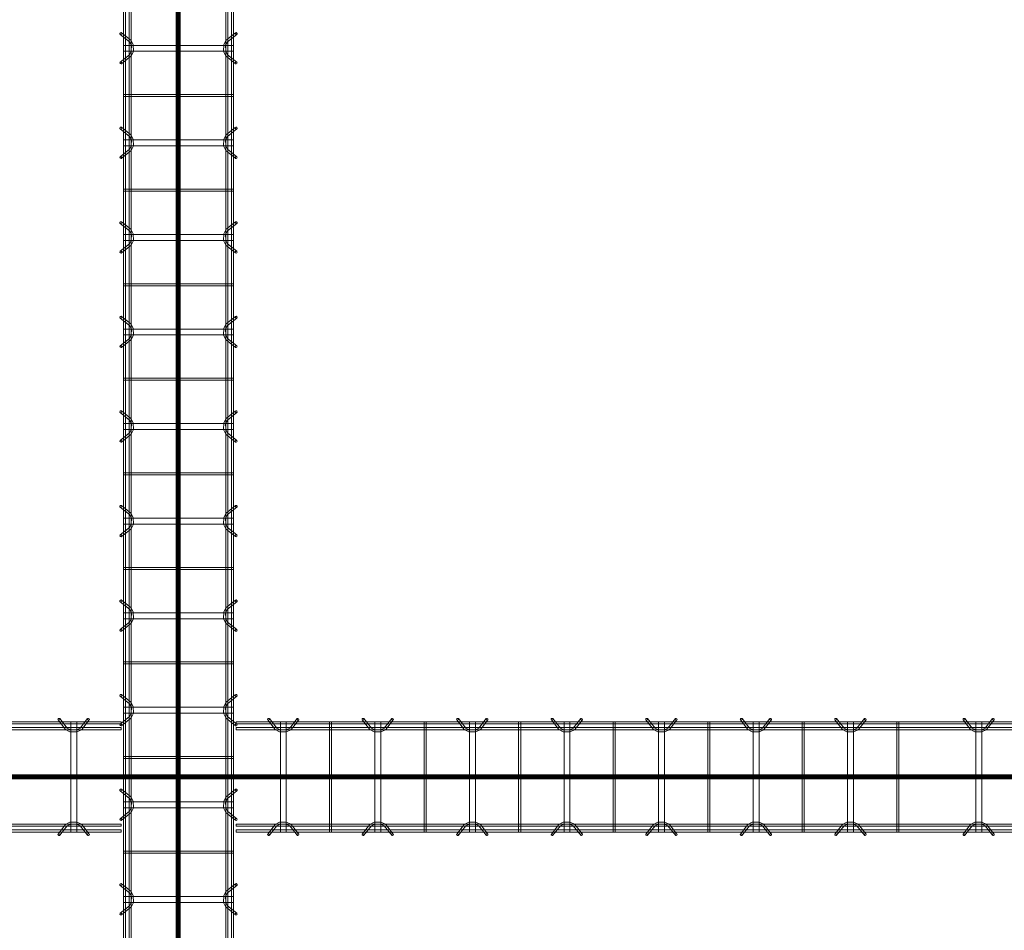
# Model space of a CAD drawing. Header units: inches. Extents: x -4136 to 1945, y -6639 to 12387.
# Tile 490 of 656: x -2193 to -2068, y 10952 to 11068. Entities that reach past the tile are written whole.
import ezdxf

# ---------------------------------------------------------------- set-up
doc = ezdxf.new("R2010")
doc.units = ezdxf.units.IN
doc.header["$MEASUREMENT"] = 0
doc.linetypes.add('Línea de rejilla', pattern=[0.875, 0.5, -0.125, 0.125, -0.125])
for name, color, linetype, lineweight in [('A-GENM', 7, 'Continuous', 9), ('S-BEAM', 7, 'Continuous', 9), ('S-GRID', 7, 'Continuous', 9)]:
    doc.layers.add(name, color=color, linetype=linetype, lineweight=lineweight)

# ---------------------------------------------------------------- blocks, each defined once
blk = doc.blocks.new('Dowel bar assembly - Dowel bar assembly-675243-SLAB ON GROUND JOINTS')
at = {"layer": 'S-BEAM', "color": 253, "true_color": 0xaaaaaa}
for p, q in [((425.51, 1.98), (0, 1.98)), ((0, 1.72), (425.51, 1.72)), ((196.02, 2.23), (196.97, 1.03)), ((197.18, 1.19), (196.23, 2.39)), ((197.63, 1.99), (197.63, -12.01)), ((198.38, 1.99), (197.63, 1.99)), ((197.63, 1.99), (198.38, 1.99)), ((198.38, -12.01), (198.38, 1.99)), ((199.76, 2.39), (198.81, 1.19)), ((199.01, 1.03), (199.96, 2.23)), ((203.87, 1.99), (203.87, -12.01)), ((204.13, 1.99), (203.87, 1.99)), ((203.87, 1.99), (204.13, 1.99)), ((204.13, -12.01), (204.13, 1.99)), ((208.02, 2.23), (208.97, 1.03)), ((209.18, 1.19), (208.23, 2.39)), ((209.63, 1.99), (209.63, -12.01)), ((210.38, 1.99), (209.63, 1.99)), ((209.63, 1.99), (210.38, 1.99)), ((210.38, -12.01), (210.38, 1.99)), ((211.76, 2.39), (210.81, 1.19)), ((211.01, 1.03), (211.96, 2.23)), ((215.87, 1.99), (215.87, -12.01)), ((216.13, 1.99), (215.87, 1.99)), ((215.87, 1.99), (216.13, 1.99)), ((216.13, -12.01), (216.13, 1.99)), ((220.02, 2.23), (220.97, 1.03)), ((221.18, 1.19), (220.23, 2.39)), ((221.63, 1.99), (221.63, -12.01)), ((222.38, 1.99), (221.63, 1.99)), ((221.63, 1.99), (222.38, 1.99)), ((222.38, -12.01), (222.38, 1.99)), ((223.76, 2.39), (222.81, 1.19)), ((223.01, 1.03), (223.96, 2.23)), ((227.87, 1.99), (227.87, -12.01)), ((228.13, 1.99), (227.87, 1.99)), ((227.87, 1.99), (228.13, 1.99)), ((228.13, -12.01), (228.13, 1.99)), ((232.02, 2.23), (232.97, 1.03)), ((233.18, 1.19), (232.23, 2.39)), ((233.63, 1.99), (233.63, -12.01)), ((234.38, 1.99), (233.63, 1.99)), ((233.63, 1.99), (234.38, 1.99)), ((234.38, -12.01), (234.38, 1.99)), ((235.76, 2.39), (234.81, 1.19)), ((235.01, 1.03), (235.96, 2.23)), ((239.87, 1.99), (239.87, -12.01)), ((240.13, 1.99), (239.87, 1.99)), ((239.87, 1.99), (240.13, 1.99)), ((240.13, -12.01), (240.13, 1.99)), ((244.02, 2.23), (244.97, 1.03)), ((245.18, 1.19), (244.23, 2.39)), ((245.63, 1.99), (245.63, -12.01)), ((246.38, 1.99), (245.63, 1.99)), ((245.63, 1.99), (246.38, 1.99)), ((246.38, -12.01), (246.38, 1.99)), ((247.76, 2.39), (246.81, 1.19)), ((247.01, 1.03), (247.96, 2.23)), ((251.87, 1.99), (251.87, -12.01)), ((252.13, 1.99), (251.87, 1.99)), ((251.87, 1.99), (252.13, 1.99)), ((252.13, -12.01), (252.13, 1.99)), ((256.02, 2.23), (256.97, 1.03)), ((257.18, 1.19), (256.23, 2.39)), ((257.63, 1.99), (257.63, -12.01)), ((258.38, 1.99), (257.63, 1.99)), ((257.63, 1.99), (258.38, 1.99)), ((258.38, -12.01), (258.38, 1.99)), ((259.76, 2.39), (258.81, 1.19)), ((259.01, 1.03), (259.96, 2.23)), ((263.87, 1.99), (263.87, -12.01)), ((264.13, 1.99), (263.87, 1.99)), ((263.87, 1.99), (264.13, 1.99)), ((264.13, -12.01), (264.13, 1.99)), ((268.02, 2.23), (268.97, 1.03)), ((269.18, 1.19), (268.23, 2.39)), ((269.63, 1.99), (269.63, -12.01)), ((270.38, 1.99), (269.63, 1.99)), ((269.63, 1.99), (270.38, 1.99)), ((270.38, -12.01), (270.38, 1.99)), ((271.76, 2.39), (270.81, 1.19)), ((271.01, 1.03), (271.96, 2.23)), ((275.87, 1.99), (275.87, -12.01)), ((276.13, 1.99), (275.87, 1.99)), ((275.87, 1.99), (276.13, 1.99)), ((276.13, -12.01), (276.13, 1.99)), ((280.02, 2.23), (280.97, 1.03)), ((281.18, 1.19), (280.23, 2.39)), ((281.63, 1.99), (281.63, -12.01)), ((282.38, 1.99), (281.63, 1.99)), ((281.63, 1.99), (282.38, 1.99)), ((282.38, -12.01), (282.38, 1.99)), ((283.76, 2.39), (282.81, 1.19)), ((283.01, 1.03), (283.96, 2.23)), ((287.87, 1.99), (287.87, -12.01)), ((288.13, 1.99), (287.87, 1.99)), ((287.87, 1.99), (288.13, 1.99)), ((288.13, -12.01), (288.13, 1.99)), ((292.02, 2.23), (292.97, 1.03)), ((293.18, 1.19), (292.23, 2.39)), ((293.63, 1.99), (293.63, -12.01)), ((294.38, 1.99), (293.63, 1.99)), ((293.63, 1.99), (294.38, 1.99)), ((294.38, -12.01), (294.38, 1.99)), ((295.76, 2.39), (294.81, 1.19)), ((295.01, 1.03), (295.96, 2.23)), ((299.87, 1.99), (299.87, -12.01)), ((300.13, 1.99), (299.87, 1.99)), ((299.87, 1.99), (300.13, 1.99)), ((300.13, -12.01), (300.13, 1.99)), ((304.02, 2.23), (304.97, 1.03)), ((305.18, 1.19), (304.23, 2.39)), ((305.63, 1.99), (305.63, -12.01)), ((306.38, 1.99), (305.63, 1.99)), ((305.63, 1.99), (306.38, 1.99)), ((306.38, -12.01), (306.38, 1.99)), ((307.76, 2.39), (306.81, 1.19)), ((307.01, 1.03), (307.96, 2.23)), ((425.51, 1.25), (0, 1.25)), ((0, 0.99), (425.51, 0.99)), ((425.51, -11.01), (0, -11.01)), ((196.97, -11.05), (196.02, -12.25)), ((196.23, -12.41), (197.18, -11.21)), ((198.81, -11.21), (199.76, -12.41)), ((199.96, -12.25), (199.01, -11.05)), ((208.97, -11.05), (208.02, -12.25)), ((208.23, -12.41), (209.18, -11.21)), ((210.81, -11.21), (211.76, -12.41)), ((211.96, -12.25), (211.01, -11.05)), ((220.97, -11.05), (220.02, -12.25)), ((220.23, -12.41), (221.18, -11.21)), ((222.81, -11.21), (223.76, -12.41)), ((223.96, -12.25), (223.01, -11.05)), ((232.97, -11.05), (232.02, -12.25)), ((232.23, -12.41), (233.18, -11.21)), ((234.81, -11.21), (235.76, -12.41)), ((235.96, -12.25), (235.01, -11.05)), ((244.97, -11.05), (244.02, -12.25)), ((244.23, -12.41), (245.18, -11.21)), ((246.81, -11.21), (247.76, -12.41)), ((247.96, -12.25), (247.01, -11.05)), ((256.97, -11.05), (256.02, -12.25)), ((256.23, -12.41), (257.18, -11.21)), ((258.81, -11.21), (259.76, -12.41)), ((259.96, -12.25), (259.01, -11.05)), ((268.97, -11.05), (268.02, -12.25)), ((268.23, -12.41), (269.18, -11.21)), ((270.81, -11.21), (271.76, -12.41)), ((271.96, -12.25), (271.01, -11.05)), ((280.97, -11.05), (280.02, -12.25)), ((280.23, -12.41), (281.18, -11.21)), ((282.81, -11.21), (283.76, -12.41)), ((283.96, -12.25), (283.01, -11.05)), ((292.97, -11.05), (292.02, -12.25)), ((292.23, -12.41), (293.18, -11.21)), ((294.81, -11.21), (295.76, -12.41)), ((295.96, -12.25), (295.01, -11.05)), ((304.97, -11.05), (304.02, -12.25)), ((304.23, -12.41), (305.18, -11.21)), ((306.81, -11.21), (307.76, -12.41)), ((307.96, -12.25), (307.01, -11.05)), ((0, -11.27), (425.51, -11.27)), ((425.51, -11.74), (0, -11.74)), ((0, -12), (425.51, -12)), ((198.38, -12.01), (197.63, -12.01)), ((197.63, -12.01), (198.38, -12.01)), ((204.13, -12.01), (203.87, -12.01)), ((203.87, -12.01), (204.13, -12.01)), ((210.38, -12.01), (209.63, -12.01)), ((209.63, -12.01), (210.38, -12.01)), ((216.13, -12.01), (215.87, -12.01)), ((215.87, -12.01), (216.13, -12.01)), ((222.38, -12.01), (221.63, -12.01)), ((221.63, -12.01), (222.38, -12.01)), ((228.13, -12.01), (227.87, -12.01)), ((227.87, -12.01), (228.13, -12.01)), ((234.38, -12.01), (233.63, -12.01)), ((233.63, -12.01), (234.38, -12.01)), ((240.13, -12.01), (239.87, -12.01)), ((239.87, -12.01), (240.13, -12.01)), ((246.38, -12.01), (245.63, -12.01)), ((245.63, -12.01), (246.38, -12.01)), ((252.13, -12.01), (251.87, -12.01)), ((251.87, -12.01), (252.13, -12.01)), ((258.38, -12.01), (257.63, -12.01)), ((257.63, -12.01), (258.38, -12.01)), ((264.13, -12.01), (263.87, -12.01)), ((263.87, -12.01), (264.13, -12.01)), ((270.38, -12.01), (269.63, -12.01)), ((269.63, -12.01), (270.38, -12.01)), ((276.13, -12.01), (275.87, -12.01)), ((275.87, -12.01), (276.13, -12.01)), ((282.38, -12.01), (281.63, -12.01)), ((281.63, -12.01), (282.38, -12.01)), ((288.13, -12.01), (287.87, -12.01)), ((287.87, -12.01), (288.13, -12.01)), ((294.38, -12.01), (293.63, -12.01)), ((293.63, -12.01), (294.38, -12.01)), ((300.13, -12.01), (299.87, -12.01)), ((299.87, -12.01), (300.13, -12.01)), ((306.38, -12.01), (305.63, -12.01)), ((305.63, -12.01), (306.38, -12.01))]:
    blk.add_line(p, q, dxfattribs=at)
at = {"layer": 'S-BEAM', "color": 253, "true_color": 0xaaaaaa, "flags": 128}
for points in [[(196.97, 1.03), (197.53, 0.73), (198.39, 0.72), (198.97, 0.99), (199.01, 1.03)], [(197.18, 1.19), (197.62, 0.97), (198.38, 0.98), (198.81, 1.19)], [(208.97, 1.03), (209.53, 0.73), (210.39, 0.72), (210.97, 0.99), (211.01, 1.03)], [(209.18, 1.19), (209.62, 0.97), (210.38, 0.98), (210.81, 1.19)], [(220.97, 1.03), (221.53, 0.73), (222.39, 0.72), (222.97, 0.99), (223.01, 1.03)], [(221.18, 1.19), (221.62, 0.97), (222.38, 0.98), (222.81, 1.19)], [(232.97, 1.03), (233.53, 0.73), (234.39, 0.72), (234.97, 0.99), (235.01, 1.03)], [(233.18, 1.19), (233.62, 0.97), (234.38, 0.98), (234.81, 1.19)], [(244.97, 1.03), (245.53, 0.73), (246.39, 0.72), (246.97, 0.99), (247.01, 1.03)], [(245.18, 1.19), (245.62, 0.97), (246.38, 0.98), (246.81, 1.19)], [(256.97, 1.03), (257.53, 0.73), (258.39, 0.72), (258.97, 0.99), (259.01, 1.03)], [(257.18, 1.19), (257.62, 0.97), (258.38, 0.98), (258.81, 1.19)], [(268.97, 1.03), (269.53, 0.73), (270.39, 0.72), (270.97, 0.99), (271.01, 1.03)], [(269.18, 1.19), (269.62, 0.97), (270.38, 0.98), (270.81, 1.19)], [(280.97, 1.03), (281.53, 0.73), (282.39, 0.72), (282.97, 0.99), (283.01, 1.03)], [(281.18, 1.19), (281.62, 0.97), (282.38, 0.98), (282.81, 1.19)], [(292.97, 1.03), (293.53, 0.73), (294.39, 0.72), (294.97, 0.99), (295.01, 1.03)], [(293.18, 1.19), (293.62, 0.97), (294.38, 0.98), (294.81, 1.19)], [(304.97, 1.03), (305.53, 0.73), (306.39, 0.72), (306.97, 0.99), (307.01, 1.03)], [(305.18, 1.19), (305.62, 0.97), (306.38, 0.98), (306.81, 1.19)], [(196.97, -11.05), (197.53, -10.75), (198.39, -10.74), (198.97, -11.01), (199.01, -11.05)], [(197.18, -11.21), (197.62, -10.99), (198.38, -11), (198.81, -11.21)], [(208.97, -11.05), (209.53, -10.75), (210.39, -10.74), (210.97, -11.01), (211.01, -11.05)], [(209.18, -11.21), (209.62, -10.99), (210.38, -11), (210.81, -11.21)], [(220.97, -11.05), (221.53, -10.75), (222.39, -10.74), (222.97, -11.01), (223.01, -11.05)], [(221.18, -11.21), (221.62, -10.99), (222.38, -11), (222.81, -11.21)], [(232.97, -11.05), (233.53, -10.75), (234.39, -10.74), (234.97, -11.01), (235.01, -11.05)], [(233.18, -11.21), (233.62, -10.99), (234.38, -11), (234.81, -11.21)], [(244.97, -11.05), (245.53, -10.75), (246.39, -10.74), (246.97, -11.01), (247.01, -11.05)], [(245.18, -11.21), (245.62, -10.99), (246.38, -11), (246.81, -11.21)], [(256.97, -11.05), (257.53, -10.75), (258.39, -10.74), (258.97, -11.01), (259.01, -11.05)], [(257.18, -11.21), (257.62, -10.99), (258.38, -11), (258.81, -11.21)], [(268.97, -11.05), (269.53, -10.75), (270.39, -10.74), (270.97, -11.01), (271.01, -11.05)], [(269.18, -11.21), (269.62, -10.99), (270.38, -11), (270.81, -11.21)], [(280.97, -11.05), (281.53, -10.75), (282.39, -10.74), (282.97, -11.01), (283.01, -11.05)], [(281.18, -11.21), (281.62, -10.99), (282.38, -11), (282.81, -11.21)], [(292.97, -11.05), (293.53, -10.75), (294.39, -10.74), (294.97, -11.01), (295.01, -11.05)], [(293.18, -11.21), (293.62, -10.99), (294.38, -11), (294.81, -11.21)], [(304.97, -11.05), (305.53, -10.75), (306.39, -10.74), (306.97, -11.01), (307.01, -11.05)], [(305.18, -11.21), (305.62, -10.99), (306.38, -11), (306.81, -11.21)]]:
    blk.add_lwpolyline(points, dxfattribs=at)
at = {"layer": 'S-BEAM', "color": 253, "true_color": 0xaaaaaa}
for centre, major_axis, start_param, end_param in [((196.12, 2.31), (0.101, 0.08), 5.709265, 8.850858), ((196.12, 2.31), (0.101, 0.08), 2.567673, 5.709265), ((199.86, 2.31), (-0.101, 0.08), 3.715513, 6.857105), ((199.86, 2.31), (-0.101, 0.08), 0.57392, 3.715513), ((208.12, 2.31), (0.101, 0.08), 5.709265, 8.850858), ((208.12, 2.31), (0.101, 0.08), 2.567673, 5.709265), ((211.86, 2.31), (-0.101, 0.08), 3.715513, 6.857105), ((211.86, 2.31), (-0.101, 0.08), 0.57392, 3.715513), ((220.12, 2.31), (0.101, 0.08), 5.709265, 8.850858), ((220.12, 2.31), (0.101, 0.08), 2.567673, 5.709265), ((223.86, 2.31), (-0.101, 0.08), 3.715513, 6.857105), ((223.86, 2.31), (-0.101, 0.08), 0.57392, 3.715513), ((232.12, 2.31), (0.101, 0.08), 5.709265, 8.850858), ((232.12, 2.31), (0.101, 0.08), 2.567673, 5.709265), ((235.86, 2.31), (-0.101, 0.08), 3.715513, 6.857105), ((235.86, 2.31), (-0.101, 0.08), 0.57392, 3.715513), ((244.12, 2.31), (0.101, 0.08), 5.709265, 8.850858), ((244.12, 2.31), (0.101, 0.08), 2.567673, 5.709265), ((247.86, 2.31), (-0.101, 0.08), 3.715513, 6.857105), ((247.86, 2.31), (-0.101, 0.08), 0.57392, 3.715513), ((256.12, 2.31), (0.101, 0.08), 5.709265, 8.850858), ((256.12, 2.31), (0.101, 0.08), 2.567673, 5.709265), ((259.86, 2.31), (-0.101, 0.08), 3.715513, 6.857105), ((259.86, 2.31), (-0.101, 0.08), 0.57392, 3.715513), ((268.12, 2.31), (0.101, 0.08), 5.709265, 8.850858), ((268.12, 2.31), (0.101, 0.08), 2.567673, 5.709265), ((271.86, 2.31), (-0.101, 0.08), 3.715513, 6.857105), ((271.86, 2.31), (-0.101, 0.08), 0.57392, 3.715513), ((280.12, 2.31), (0.101, 0.08), 5.709265, 8.850858), ((280.12, 2.31), (0.101, 0.08), 2.567673, 5.709265), ((283.86, 2.31), (-0.101, 0.08), 3.715513, 6.857105), ((283.86, 2.31), (-0.101, 0.08), 0.57392, 3.715513), ((292.12, 2.31), (0.101, 0.08), 5.709265, 8.850858), ((292.12, 2.31), (0.101, 0.08), 2.567673, 5.709265), ((295.86, 2.31), (-0.101, 0.08), 3.715513, 6.857105), ((295.86, 2.31), (-0.101, 0.08), 0.57392, 3.715513), ((304.12, 2.31), (0.101, 0.08), 5.709265, 8.850858), ((304.12, 2.31), (0.101, 0.08), 2.567673, 5.709265), ((307.86, 2.31), (-0.101, 0.08), 3.715513, 6.857105), ((307.86, 2.31), (-0.101, 0.08), 0.57392, 3.715513), ((196.12, -12.33), (-0.101, 0.08), 3.715513, 6.857105), ((196.12, -12.33), (-0.101, 0.08), 0.57392, 3.715513), ((199.86, -12.33), (0.101, 0.08), 5.709265, 8.850858), ((199.86, -12.33), (0.101, 0.08), 2.567673, 5.709265), ((208.12, -12.33), (-0.101, 0.08), 3.715513, 6.857105), ((208.12, -12.33), (-0.101, 0.08), 0.57392, 3.715513), ((211.86, -12.33), (0.101, 0.08), 5.709265, 8.850858), ((211.86, -12.33), (0.101, 0.08), 2.567673, 5.709265), ((220.12, -12.33), (-0.101, 0.08), 3.715513, 6.857105), ((220.12, -12.33), (-0.101, 0.08), 0.57392, 3.715513), ((223.86, -12.33), (0.101, 0.08), 5.709265, 8.850858), ((223.86, -12.33), (0.101, 0.08), 2.567673, 5.709265), ((232.12, -12.33), (-0.101, 0.08), 3.715513, 6.857105), ((232.12, -12.33), (-0.101, 0.08), 0.57392, 3.715513), ((235.86, -12.33), (0.101, 0.08), 5.709265, 8.850858), ((235.86, -12.33), (0.101, 0.08), 2.567673, 5.709265), ((244.12, -12.33), (-0.101, 0.08), 3.715513, 6.857105), ((244.12, -12.33), (-0.101, 0.08), 0.57392, 3.715513), ((247.86, -12.33), (0.101, 0.08), 5.709265, 8.850858), ((247.86, -12.33), (0.101, 0.08), 2.567673, 5.709265), ((256.12, -12.33), (-0.101, 0.08), 3.715513, 6.857105), ((256.12, -12.33), (-0.101, 0.08), 0.57392, 3.715513), ((259.86, -12.33), (0.101, 0.08), 5.709265, 8.850858), ((259.86, -12.33), (0.101, 0.08), 2.567673, 5.709265), ((268.12, -12.33), (-0.101, 0.08), 3.715513, 6.857105), ((268.12, -12.33), (-0.101, 0.08), 0.57392, 3.715513), ((271.86, -12.33), (0.101, 0.08), 5.709265, 8.850858), ((271.86, -12.33), (0.101, 0.08), 2.567673, 5.709265), ((280.12, -12.33), (-0.101, 0.08), 3.715513, 6.857105), ((280.12, -12.33), (-0.101, 0.08), 0.57392, 3.715513), ((283.86, -12.33), (0.101, 0.08), 5.709265, 8.850858), ((283.86, -12.33), (0.101, 0.08), 2.567673, 5.709265), ((292.12, -12.33), (-0.101, 0.08), 3.715513, 6.857105), ((292.12, -12.33), (-0.101, 0.08), 0.57392, 3.715513), ((295.86, -12.33), (0.101, 0.08), 5.709265, 8.850858), ((295.86, -12.33), (0.101, 0.08), 2.567673, 5.709265), ((304.12, -12.33), (-0.101, 0.08), 3.715513, 6.857105), ((304.12, -12.33), (-0.101, 0.08), 0.57392, 3.715513), ((307.86, -12.33), (0.101, 0.08), 5.709265, 8.850858), ((307.86, -12.33), (0.101, 0.08), 2.567673, 5.709265)]:
    blk.add_ellipse(centre, major_axis=major_axis, ratio=0.816528, start_param=start_param, end_param=end_param, dxfattribs=at)
blk = doc.blocks.new('Dowel bar assembly - Dowel bar assembly-674678-SLAB ON GROUND JOINTS')
at = {"layer": 'S-BEAM', "color": 253, "true_color": 0xaaaaaa}
for p, q in [((148.73, 1.98), (0, 1.98)), ((0, 1.72), (148.73, 1.72)), ((140.75, 2.23), (141.7, 1.03)), ((141.9, 1.19), (140.95, 2.39)), ((142.35, 1.99), (142.35, -12.01)), ((143.1, 1.99), (142.35, 1.99)), ((142.35, 1.99), (143.1, 1.99)), ((143.1, -12.01), (143.1, 1.99)), ((144.49, 2.39), (143.54, 1.19)), ((143.74, 1.03), (144.69, 2.23)), ((148.73, 1.98), (148.73, 1.72)), ((148.73, 1.72), (148.73, 1.98)), ((148.73, 1.25), (0, 1.25)), ((0, 0.99), (148.73, 0.99)), ((148.73, 0.99), (148.73, 1.25)), ((148.73, 1.25), (148.73, 0.99)), ((148.73, -11.01), (0, -11.01)), ((141.7, -11.05), (140.75, -12.25)), ((140.95, -12.41), (141.9, -11.21)), ((143.54, -11.21), (144.49, -12.41)), ((144.69, -12.25), (143.74, -11.05)), ((148.73, -11.27), (148.73, -11.01)), ((148.73, -11.01), (148.73, -11.27)), ((0, -11.27), (148.73, -11.27)), ((148.73, -11.74), (0, -11.74)), ((0, -12), (148.73, -12)), ((143.1, -12.01), (142.35, -12.01)), ((142.35, -12.01), (143.1, -12.01)), ((148.73, -12), (148.73, -11.74)), ((148.73, -11.74), (148.73, -12))]:
    blk.add_line(p, q, dxfattribs=at)
at = {"layer": 'S-BEAM', "color": 253, "true_color": 0xaaaaaa, "flags": 128}
for points in [[(141.7, 1.03), (142.25, 0.73), (143.11, 0.72), (143.7, 0.99), (143.74, 1.03)], [(141.9, 1.19), (142.35, 0.97), (143.11, 0.98), (143.54, 1.19)], [(141.7, -11.05), (142.25, -10.75), (143.11, -10.74), (143.7, -11.01), (143.74, -11.05)], [(141.9, -11.21), (142.35, -10.99), (143.11, -11), (143.54, -11.21)]]:
    blk.add_lwpolyline(points, dxfattribs=at)
at = {"layer": 'S-BEAM', "color": 253, "true_color": 0xaaaaaa}
for centre, major_axis, start_param, end_param in [((140.85, 2.31), (0.101, 0.08), 5.709265, 8.850858), ((140.85, 2.31), (0.101, 0.08), 2.567673, 5.709265), ((144.59, 2.31), (-0.101, 0.08), 3.715513, 6.857105), ((144.59, 2.31), (-0.101, 0.08), 0.57392, 3.715513), ((140.85, -12.33), (-0.101, 0.08), 3.715513, 6.857105), ((140.85, -12.33), (-0.101, 0.08), 0.57392, 3.715513), ((144.59, -12.33), (0.101, 0.08), 5.709265, 8.850858), ((144.59, -12.33), (0.101, 0.08), 2.567673, 5.709265)]:
    blk.add_ellipse(centre, major_axis=major_axis, ratio=0.816528, start_param=start_param, end_param=end_param, dxfattribs=at)
blk = doc.blocks.new('Dowel bar assembly - Dowel bar assembly-674791-SLAB ON GROUND JOINTS')
at = {"layer": 'S-BEAM', "color": 253, "true_color": 0xaaaaaa}
for p, q in [((100.26, 1.98), (0, 1.98)), ((0, 1.98), (0, 1.72)), ((0, 1.72), (0, 1.98)), ((0, 1.72), (100.26, 1.72)), ((4.02, 2.23), (4.97, 1.03)), ((5.18, 1.19), (4.23, 2.39)), ((5.63, 1.99), (5.63, -12.01)), ((6.38, 1.99), (5.63, 1.99)), ((5.63, 1.99), (6.38, 1.99)), ((6.38, -12.01), (6.38, 1.99)), ((7.76, 2.39), (6.81, 1.19)), ((7.01, 1.03), (7.96, 2.23)), ((11.87, 1.99), (11.87, -12.01)), ((12.13, 1.99), (11.87, 1.99)), ((11.87, 1.99), (12.13, 1.99)), ((12.13, -12.01), (12.13, 1.99)), ((16.02, 2.23), (16.97, 1.03)), ((17.18, 1.19), (16.23, 2.39)), ((17.63, 1.99), (17.63, -12.01)), ((18.38, 1.99), (17.63, 1.99)), ((17.63, 1.99), (18.38, 1.99)), ((18.38, -12.01), (18.38, 1.99)), ((19.76, 2.39), (18.81, 1.19)), ((19.01, 1.03), (19.96, 2.23)), ((23.87, 1.99), (23.87, -12.01)), ((24.13, 1.99), (23.87, 1.99)), ((23.87, 1.99), (24.13, 1.99)), ((24.13, -12.01), (24.13, 1.99)), ((28.02, 2.23), (28.97, 1.03)), ((29.18, 1.19), (28.23, 2.39)), ((29.63, 1.99), (29.63, -12.01)), ((30.38, 1.99), (29.63, 1.99)), ((29.63, 1.99), (30.38, 1.99)), ((30.38, -12.01), (30.38, 1.99)), ((31.76, 2.39), (30.81, 1.19)), ((31.01, 1.03), (31.96, 2.23)), ((35.87, 1.99), (35.87, -12.01)), ((36.13, 1.99), (35.87, 1.99)), ((35.87, 1.99), (36.13, 1.99)), ((36.13, -12.01), (36.13, 1.99)), ((40.02, 2.23), (40.97, 1.03)), ((41.18, 1.19), (40.23, 2.39)), ((41.63, 1.99), (41.63, -12.01)), ((42.38, 1.99), (41.63, 1.99)), ((41.63, 1.99), (42.38, 1.99)), ((42.38, -12.01), (42.38, 1.99)), ((43.76, 2.39), (42.81, 1.19)), ((43.01, 1.03), (43.96, 2.23)), ((47.87, 1.99), (47.87, -12.01)), ((48.13, 1.99), (47.87, 1.99)), ((47.87, 1.99), (48.13, 1.99)), ((48.13, -12.01), (48.13, 1.99)), ((52.02, 2.23), (52.97, 1.03)), ((53.18, 1.19), (52.23, 2.39)), ((53.63, 1.99), (53.63, -12.01)), ((54.38, 1.99), (53.63, 1.99)), ((53.63, 1.99), (54.38, 1.99)), ((54.38, -12.01), (54.38, 1.99)), ((55.76, 2.39), (54.81, 1.19)), ((55.01, 1.03), (55.96, 2.23)), ((59.87, 1.99), (59.87, -12.01)), ((60.13, 1.99), (59.87, 1.99)), ((59.87, 1.99), (60.13, 1.99)), ((60.13, -12.01), (60.13, 1.99)), ((64.02, 2.23), (64.97, 1.03)), ((65.18, 1.19), (64.23, 2.39)), ((65.63, 1.99), (65.63, -12.01)), ((66.38, 1.99), (65.63, 1.99)), ((65.63, 1.99), (66.38, 1.99)), ((66.38, -12.01), (66.38, 1.99)), ((67.76, 2.39), (66.81, 1.19)), ((67.01, 1.03), (67.96, 2.23)), ((71.87, 1.99), (71.87, -12.01)), ((72.13, 1.99), (71.87, 1.99)), ((71.87, 1.99), (72.13, 1.99)), ((72.13, -12.01), (72.13, 1.99)), ((76.02, 2.23), (76.97, 1.03)), ((77.18, 1.19), (76.23, 2.39)), ((77.63, 1.99), (77.63, -12.01)), ((78.38, 1.99), (77.63, 1.99)), ((77.63, 1.99), (78.38, 1.99)), ((78.38, -12.01), (78.38, 1.99)), ((79.76, 2.39), (78.81, 1.19)), ((79.01, 1.03), (79.96, 2.23)), ((83.87, 1.99), (83.87, -12.01)), ((84.13, 1.99), (83.87, 1.99)), ((83.87, 1.99), (84.13, 1.99)), ((84.13, -12.01), (84.13, 1.99)), ((92.28, 2.23), (93.23, 1.03)), ((93.44, 1.19), (92.49, 2.39)), ((93.89, 1.99), (93.89, -12.01)), ((94.64, 1.99), (93.89, 1.99)), ((93.89, 1.99), (94.64, 1.99)), ((94.64, -12.01), (94.64, 1.99)), ((96.02, 2.39), (95.07, 1.19)), ((95.27, 1.03), (96.22, 2.23)), ((100.26, 1.98), (100.26, 1.72)), ((100.26, 1.72), (100.26, 1.98)), ((100.26, 1.25), (0, 1.25)), ((0, 0.99), (0, 1.25)), ((0, 1.25), (0, 0.99)), ((0, 0.99), (100.26, 0.99)), ((100.26, 0.99), (100.26, 1.25)), ((100.26, 1.25), (100.26, 0.99)), ((100.26, -11.01), (0, -11.01)), ((0, -11.27), (0, -11.01)), ((0, -11.01), (0, -11.27)), ((4.97, -11.05), (4.02, -12.25)), ((4.23, -12.41), (5.18, -11.21)), ((6.81, -11.21), (7.76, -12.41)), ((7.96, -12.25), (7.01, -11.05)), ((16.97, -11.05), (16.02, -12.25)), ((16.23, -12.41), (17.18, -11.21)), ((18.81, -11.21), (19.76, -12.41)), ((19.96, -12.25), (19.01, -11.05)), ((28.97, -11.05), (28.02, -12.25)), ((28.23, -12.41), (29.18, -11.21)), ((30.81, -11.21), (31.76, -12.41)), ((31.96, -12.25), (31.01, -11.05)), ((40.97, -11.05), (40.02, -12.25)), ((40.23, -12.41), (41.18, -11.21)), ((42.81, -11.21), (43.76, -12.41)), ((43.96, -12.25), (43.01, -11.05)), ((52.97, -11.05), (52.02, -12.25)), ((52.23, -12.41), (53.18, -11.21)), ((54.81, -11.21), (55.76, -12.41)), ((55.96, -12.25), (55.01, -11.05)), ((64.97, -11.05), (64.02, -12.25)), ((64.23, -12.41), (65.18, -11.21)), ((66.81, -11.21), (67.76, -12.41)), ((67.96, -12.25), (67.01, -11.05)), ((76.97, -11.05), (76.02, -12.25)), ((76.23, -12.41), (77.18, -11.21)), ((78.81, -11.21), (79.76, -12.41)), ((79.96, -12.25), (79.01, -11.05)), ((93.23, -11.05), (92.28, -12.25)), ((92.49, -12.41), (93.44, -11.21)), ((95.07, -11.21), (96.02, -12.41)), ((96.22, -12.25), (95.27, -11.05)), ((100.26, -11.27), (100.26, -11.01)), ((100.26, -11.01), (100.26, -11.27)), ((0, -11.27), (100.26, -11.27)), ((100.26, -11.74), (0, -11.74)), ((0, -12), (0, -11.74)), ((0, -11.74), (0, -12)), ((0, -12), (100.26, -12)), ((6.38, -12.01), (5.63, -12.01)), ((5.63, -12.01), (6.38, -12.01)), ((12.13, -12.01), (11.87, -12.01)), ((11.87, -12.01), (12.13, -12.01)), ((18.38, -12.01), (17.63, -12.01)), ((17.63, -12.01), (18.38, -12.01)), ((24.13, -12.01), (23.87, -12.01)), ((23.87, -12.01), (24.13, -12.01)), ((30.38, -12.01), (29.63, -12.01)), ((29.63, -12.01), (30.38, -12.01)), ((36.13, -12.01), (35.87, -12.01)), ((35.87, -12.01), (36.13, -12.01)), ((42.38, -12.01), (41.63, -12.01)), ((41.63, -12.01), (42.38, -12.01)), ((48.13, -12.01), (47.87, -12.01)), ((47.87, -12.01), (48.13, -12.01)), ((54.38, -12.01), (53.63, -12.01)), ((53.63, -12.01), (54.38, -12.01)), ((60.13, -12.01), (59.87, -12.01)), ((59.87, -12.01), (60.13, -12.01)), ((66.38, -12.01), (65.63, -12.01)), ((65.63, -12.01), (66.38, -12.01)), ((72.13, -12.01), (71.87, -12.01)), ((71.87, -12.01), (72.13, -12.01)), ((78.38, -12.01), (77.63, -12.01)), ((77.63, -12.01), (78.38, -12.01)), ((84.13, -12.01), (83.87, -12.01)), ((83.87, -12.01), (84.13, -12.01)), ((94.64, -12.01), (93.89, -12.01)), ((93.89, -12.01), (94.64, -12.01)), ((100.26, -12), (100.26, -11.74)), ((100.26, -11.74), (100.26, -12))]:
    blk.add_line(p, q, dxfattribs=at)
at = {"layer": 'S-BEAM', "color": 253, "true_color": 0xaaaaaa, "flags": 128}
for points in [[(4.97, 1.03), (5.53, 0.73), (6.39, 0.72), (6.97, 0.99), (7.01, 1.03)], [(5.18, 1.19), (5.62, 0.97), (6.38, 0.98), (6.81, 1.19)], [(16.97, 1.03), (17.53, 0.73), (18.39, 0.72), (18.97, 0.99), (19.01, 1.03)], [(17.18, 1.19), (17.62, 0.97), (18.38, 0.98), (18.81, 1.19)], [(28.97, 1.03), (29.53, 0.73), (30.39, 0.72), (30.97, 0.99), (31.01, 1.03)], [(29.18, 1.19), (29.62, 0.97), (30.38, 0.98), (30.81, 1.19)], [(40.97, 1.03), (41.53, 0.73), (42.39, 0.72), (42.97, 0.99), (43.01, 1.03)], [(41.18, 1.19), (41.62, 0.97), (42.38, 0.98), (42.81, 1.19)], [(52.97, 1.03), (53.53, 0.73), (54.39, 0.72), (54.97, 0.99), (55.01, 1.03)], [(53.18, 1.19), (53.62, 0.97), (54.38, 0.98), (54.81, 1.19)], [(64.97, 1.03), (65.53, 0.73), (66.39, 0.72), (66.97, 0.99), (67.01, 1.03)], [(65.18, 1.19), (65.62, 0.97), (66.38, 0.98), (66.81, 1.19)], [(76.97, 1.03), (77.53, 0.73), (78.39, 0.72), (78.97, 0.99), (79.01, 1.03)], [(77.18, 1.19), (77.62, 0.97), (78.38, 0.98), (78.81, 1.19)], [(93.23, 1.03), (93.79, 0.73), (94.65, 0.72), (95.23, 0.99), (95.27, 1.03)], [(93.44, 1.19), (93.89, 0.97), (94.64, 0.98), (95.07, 1.19)], [(4.97, -11.05), (5.53, -10.75), (6.39, -10.74), (6.97, -11.01), (7.01, -11.05)], [(5.18, -11.21), (5.62, -10.99), (6.38, -11), (6.81, -11.21)], [(16.97, -11.05), (17.53, -10.75), (18.39, -10.74), (18.97, -11.01), (19.01, -11.05)], [(17.18, -11.21), (17.62, -10.99), (18.38, -11), (18.81, -11.21)], [(28.97, -11.05), (29.53, -10.75), (30.39, -10.74), (30.97, -11.01), (31.01, -11.05)], [(29.18, -11.21), (29.62, -10.99), (30.38, -11), (30.81, -11.21)], [(40.97, -11.05), (41.53, -10.75), (42.39, -10.74), (42.97, -11.01), (43.01, -11.05)], [(41.18, -11.21), (41.62, -10.99), (42.38, -11), (42.81, -11.21)], [(52.97, -11.05), (53.53, -10.75), (54.39, -10.74), (54.97, -11.01), (55.01, -11.05)], [(53.18, -11.21), (53.62, -10.99), (54.38, -11), (54.81, -11.21)], [(64.97, -11.05), (65.53, -10.75), (66.39, -10.74), (66.97, -11.01), (67.01, -11.05)], [(65.18, -11.21), (65.62, -10.99), (66.38, -11), (66.81, -11.21)], [(76.97, -11.05), (77.53, -10.75), (78.39, -10.74), (78.97, -11.01), (79.01, -11.05)], [(77.18, -11.21), (77.62, -10.99), (78.38, -11), (78.81, -11.21)], [(93.23, -11.05), (93.79, -10.75), (94.65, -10.74), (95.23, -11.01), (95.27, -11.05)], [(93.44, -11.21), (93.89, -10.99), (94.64, -11), (95.07, -11.21)]]:
    blk.add_lwpolyline(points, dxfattribs=at)
at = {"layer": 'S-BEAM', "color": 253, "true_color": 0xaaaaaa}
for centre, major_axis, start_param, end_param in [((4.12, 2.31), (0.101, 0.08), 5.709265, 8.850858), ((4.12, 2.31), (0.101, 0.08), 2.567673, 5.709265), ((7.86, 2.31), (-0.101, 0.08), 3.715513, 6.857105), ((7.86, 2.31), (-0.101, 0.08), 0.57392, 3.715513), ((16.12, 2.31), (0.101, 0.08), 5.709265, 8.850858), ((16.12, 2.31), (0.101, 0.08), 2.567673, 5.709265), ((19.86, 2.31), (-0.101, 0.08), 3.715513, 6.857105), ((19.86, 2.31), (-0.101, 0.08), 0.57392, 3.715513), ((28.12, 2.31), (0.101, 0.08), 5.709265, 8.850858), ((28.12, 2.31), (0.101, 0.08), 2.567673, 5.709265), ((31.86, 2.31), (-0.101, 0.08), 3.715513, 6.857105), ((31.86, 2.31), (-0.101, 0.08), 0.57392, 3.715513), ((40.12, 2.31), (0.101, 0.08), 5.709265, 8.850858), ((40.12, 2.31), (0.101, 0.08), 2.567673, 5.709265), ((43.86, 2.31), (-0.101, 0.08), 3.715513, 6.857105), ((43.86, 2.31), (-0.101, 0.08), 0.57392, 3.715513), ((52.12, 2.31), (0.101, 0.08), 5.709265, 8.850858), ((52.12, 2.31), (0.101, 0.08), 2.567673, 5.709265), ((55.86, 2.31), (-0.101, 0.08), 3.715513, 6.857105), ((55.86, 2.31), (-0.101, 0.08), 0.57392, 3.715513), ((64.12, 2.31), (0.101, 0.08), 5.709265, 8.850858), ((64.12, 2.31), (0.101, 0.08), 2.567673, 5.709265), ((67.86, 2.31), (-0.101, 0.08), 3.715513, 6.857105), ((67.86, 2.31), (-0.101, 0.08), 0.57392, 3.715513), ((76.12, 2.31), (0.101, 0.08), 5.709265, 8.850858), ((76.12, 2.31), (0.101, 0.08), 2.567673, 5.709265), ((79.86, 2.31), (-0.101, 0.08), 3.715513, 6.857105), ((79.86, 2.31), (-0.101, 0.08), 0.57392, 3.715513), ((92.39, 2.31), (0.101, 0.08), 5.709265, 8.850858), ((92.39, 2.31), (0.101, 0.08), 2.567673, 5.709265), ((96.12, 2.31), (-0.101, 0.08), 3.715513, 6.857105), ((96.12, 2.31), (-0.101, 0.08), 0.57392, 3.715513), ((4.12, -12.33), (-0.101, 0.08), 3.715513, 6.857105), ((4.12, -12.33), (-0.101, 0.08), 0.57392, 3.715513), ((7.86, -12.33), (0.101, 0.08), 5.709265, 8.850858), ((7.86, -12.33), (0.101, 0.08), 2.567673, 5.709265), ((16.12, -12.33), (-0.101, 0.08), 3.715513, 6.857105), ((16.12, -12.33), (-0.101, 0.08), 0.57392, 3.715513), ((19.86, -12.33), (0.101, 0.08), 5.709265, 8.850858), ((19.86, -12.33), (0.101, 0.08), 2.567673, 5.709265), ((28.12, -12.33), (-0.101, 0.08), 3.715513, 6.857105), ((28.12, -12.33), (-0.101, 0.08), 0.57392, 3.715513), ((31.86, -12.33), (0.101, 0.08), 5.709265, 8.850858), ((31.86, -12.33), (0.101, 0.08), 2.567673, 5.709265), ((40.12, -12.33), (-0.101, 0.08), 3.715513, 6.857105), ((40.12, -12.33), (-0.101, 0.08), 0.57392, 3.715513), ((43.86, -12.33), (0.101, 0.08), 5.709265, 8.850858), ((43.86, -12.33), (0.101, 0.08), 2.567673, 5.709265), ((52.12, -12.33), (-0.101, 0.08), 3.715513, 6.857105), ((52.12, -12.33), (-0.101, 0.08), 0.57392, 3.715513), ((55.86, -12.33), (0.101, 0.08), 5.709265, 8.850858), ((55.86, -12.33), (0.101, 0.08), 2.567673, 5.709265), ((64.12, -12.33), (-0.101, 0.08), 3.715513, 6.857105), ((64.12, -12.33), (-0.101, 0.08), 0.57392, 3.715513), ((67.86, -12.33), (0.101, 0.08), 5.709265, 8.850858), ((67.86, -12.33), (0.101, 0.08), 2.567673, 5.709265), ((76.12, -12.33), (-0.101, 0.08), 3.715513, 6.857105), ((76.12, -12.33), (-0.101, 0.08), 0.57392, 3.715513), ((79.86, -12.33), (0.101, 0.08), 5.709265, 8.850858), ((79.86, -12.33), (0.101, 0.08), 2.567673, 5.709265), ((92.39, -12.33), (-0.101, 0.08), 3.715513, 6.857105), ((92.39, -12.33), (-0.101, 0.08), 0.57392, 3.715513), ((96.12, -12.33), (0.101, 0.08), 5.709265, 8.850858), ((96.12, -12.33), (0.101, 0.08), 2.567673, 5.709265)]:
    blk.add_ellipse(centre, major_axis=major_axis, ratio=0.816528, start_param=start_param, end_param=end_param, dxfattribs=at)

msp = doc.modelspace()

# ---------------------------------------------------------------- hatches: boundary and pattern name
at = {"layer": 'A-GENM', "true_color": 0x0000ff}
for points in [[(-2173.58036, 10836.55815), (-2173.58036, 11262.23067), (-2173.32374, 11261.97404), (-2173.15717, 11262.14062), (-2173.15717, 10836.55815)], [(-2173.52059, 10836.55815), (-2173.52059, 11262.1709), (-2173.32374, 11261.97404), (-2173.21238, 11262.0854), (-2173.12689, 11262.1709), (-2173.12689, 10836.55815)], [(-2173.50273, 10836.55815), (-2173.50273, 11262.15304), (-2173.32374, 11261.97404), (-2173.15869, 11262.13909), (-2173.15869, 10836.55815)], [(-2173.49348, 10836.55815), (-2173.49348, 11262.14379), (-2173.32374, 11261.97404), (-2173.07181, 11262.22598), (-2173.07181, 10836.55815)], [(-2173.36718, 10836.55815), (-2173.36718, 11262.01748), (-2173.32374, 11261.97404), (-2173.2803, 11262.01748), (-2173.2803, 10836.55815)], [(-2173.2803, 10836.55815), (-2173.2803, 11262.01748), (-2173.07029, 11262.2275), (-2173.07029, 10836.55815)], [(-3819.32374, 10972.02618), (-3819.00878, 10972.02618), (-1943.6387, 10972.02618), (-1943.32374, 10972.02618), (-1943.13624, 10972.02618), (-1943.13624, 10971.81617), (-1943.32374, 10971.81617), (-1943.6387, 10971.81617), (-3819.00878, 10971.81617), (-3819.32374, 10971.81617)], [(-3819.32374, 10972.02466), (-3819.00878, 10972.02466), (-1943.6387, 10972.02466), (-1943.32374, 10972.02466), (-1943.13624, 10972.02466), (-1943.13624, 10971.60298), (-1943.32374, 10971.60298), (-1943.6387, 10971.60298), (-3819.00878, 10971.60298), (-3819.32374, 10971.60298)], [(-1943.13624, 10971.57588), (-1943.32374, 10971.57588), (-1943.6387, 10971.57588), (-3819.00878, 10971.57588), (-3819.32374, 10971.57588), (-3819.32374, 10971.96958), (-3819.00878, 10971.96958), (-1943.6387, 10971.96958), (-1943.32374, 10971.96958), (-1943.13624, 10971.96958)], [(-3819.32374, 10971.9393), (-3819.00878, 10971.9393), (-1943.6387, 10971.9393), (-1943.32374, 10971.9393), (-1943.13624, 10971.9393), (-1943.13624, 10971.5161), (-1943.32374, 10971.5161), (-1943.6387, 10971.5161), (-3819.00878, 10971.5161), (-3819.32374, 10971.5161)], [(-3819.32374, 10971.93778), (-3819.00878, 10971.93778), (-1943.6387, 10971.93778), (-1943.32374, 10971.93778), (-1943.13624, 10971.93778), (-1943.13624, 10971.59374), (-1943.32374, 10971.59374), (-1943.6387, 10971.59374), (-3819.00878, 10971.59374), (-3819.32374, 10971.59374)], [(-3819.32374, 10971.81617), (-3819.00878, 10971.81617), (-1943.6387, 10971.81617), (-1943.32374, 10971.81617), (-1943.13624, 10971.81617), (-1943.13624, 10971.72929), (-1943.32374, 10971.72929), (-1943.6387, 10971.72929), (-3819.00878, 10971.72929), (-3819.32374, 10971.72929)]]:
    msp.add_hatch(color=5, dxfattribs=at).paths.add_polyline_path(points, flags=0)

# ---------------------------------------------------------------- linework, layer by layer
at = {"layer": 'A-GENM', "color": 5, "true_color": 0x0000ff}
for p, q in [((-2173.58036, 10836.55815), (-2173.58036, 11262.23067)), ((-2173.52059, 11262.1709), (-2173.52059, 10836.55815)), ((-2173.52059, 11262.1709), (-2173.52059, 10836.55815)), ((-2173.50273, 11262.15304), (-2173.50273, 10836.55815)), ((-2173.49348, 10836.55815), (-2173.49348, 11262.14379)), ((-2173.48122, 10836.55815), (-2173.48122, 11262.13152)), ((-2173.48122, 11262.13152), (-2173.48122, 10836.55815)), ((-2173.41585, 11262.06616), (-2173.41585, 10836.55815)), ((-2173.36718, 10836.55815), (-2173.36718, 11262.01748)), ((-2173.2803, 11262.01748), (-2173.2803, 10836.55815)), ((-2173.16626, 10836.55815), (-2173.16626, 11262.13152)), ((-2173.16626, 10836.55815), (-2173.16626, 11262.13152)), ((-2173.15869, 10836.55815), (-2173.15869, 11262.13909)), ((-2173.15717, 10836.55815), (-2173.15717, 11262.14062)), ((-2173.12689, 11262.1709), (-2173.12689, 10836.55815)), ((-2173.12689, 11262.1709), (-2173.12689, 10836.55815)), ((-2173.07181, 10836.55815), (-2173.07181, 11262.22598)), ((-2173.07029, 10836.55815), (-2173.07029, 11262.2275)), ((-1943.6387, 10972.02618), (-3819.00878, 10972.02618)), ((-1943.6387, 10972.02466), (-3819.00878, 10972.02466)), ((-3819.00878, 10971.96958), (-1943.6387, 10971.96958)), ((-3819.00878, 10971.96958), (-1943.6387, 10971.96958)), ((-1943.6387, 10971.9393), (-3819.00878, 10971.9393)), ((-1943.6387, 10971.93778), (-3819.00878, 10971.93778)), ((-1943.6387, 10971.93021), (-3819.00878, 10971.93021)), ((-1943.6387, 10971.93021), (-3819.00878, 10971.93021)), ((-3819.00878, 10971.81617), (-1943.6387, 10971.81617)), ((-1943.6387, 10971.72929), (-3819.00878, 10971.72929)), ((-1943.6387, 10971.68062), (-3819.00878, 10971.68062)), ((-1943.6387, 10971.61525), (-3819.00878, 10971.61525)), ((-3819.00878, 10971.61525), (-1943.6387, 10971.61525)), ((-1943.6387, 10971.60298), (-3819.00878, 10971.60298)), ((-3819.00878, 10971.59374), (-1943.6387, 10971.59374)), ((-3819.00878, 10971.57588), (-1943.6387, 10971.57588)), ((-3819.00878, 10971.57588), (-1943.6387, 10971.57588)), ((-1943.6387, 10971.5161), (-3819.00878, 10971.5161))]:
    msp.add_line(p, q, dxfattribs=at)
at = {"layer": 'S-GRID', "color": 253, "linetype": 'Línea de rejilla', "true_color": 0xaaaaaa}
msp.add_line((-2173.32374, 9772.6103), (-2173.32374, 12288.55505), dxfattribs=at)

# ---------------------------------------------------------------- block references
at = {"layer": 'S-BEAM', "color": 253, "true_color": 0xaaaaaa, "rotation": 269.9999999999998}
msp.add_blockref('Dowel bar assembly - Dowel bar assembly-675243-SLAB ON GROUND JOINTS', (-2168.2701, 11262.2402), dxfattribs=at)
at = {"layer": 'S-BEAM', "color": 253, "true_color": 0xaaaaaa}
for name, p in [('Dowel bar assembly - Dowel bar assembly-674678-SLAB ON GROUND JOINTS', (-2329.30578, 10976.78292)), ('Dowel bar assembly - Dowel bar assembly-674791-SLAB ON GROUND JOINTS', (-2165.98094, 10976.78292))]:
    msp.add_blockref(name, p, dxfattribs=at)

doc.saveas('drawing.dxf')
